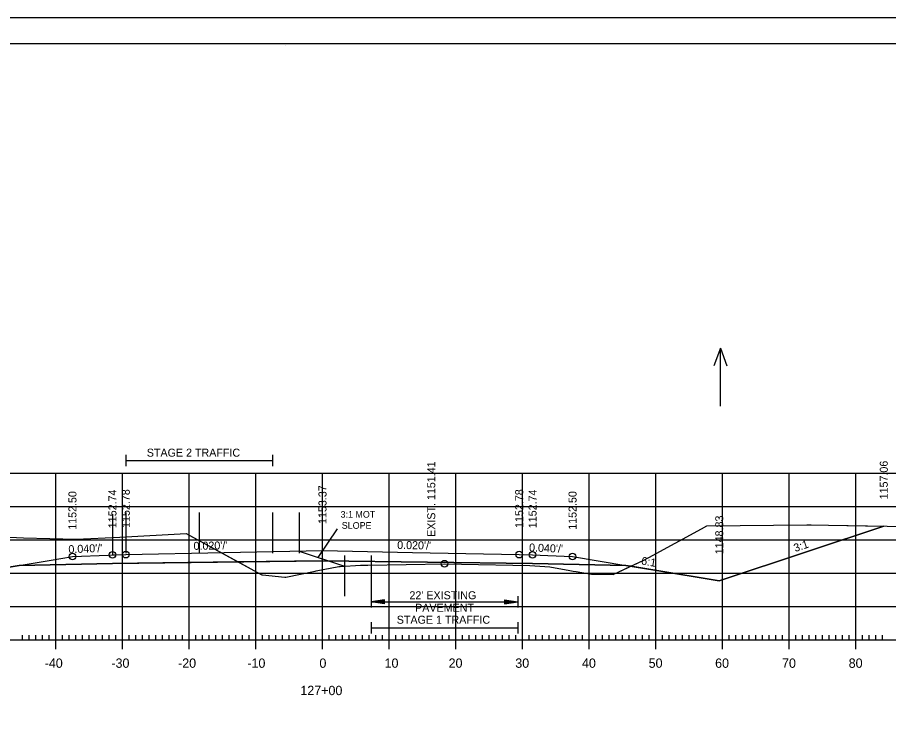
# Model space of a CAD drawing. Extents: x 1322838 to 1324533, y 339903 to 351025.
# Drawn here: x 1323658 to 1323788.6, y 341503.2 to 341609.8 of the extents above; entities that cross this region are included whole.
import ezdxf

# ---------------------------------------------------------------- set-up
doc = ezdxf.new("R2010")
doc.units = 0
for name, color, linetype in [('R_Alt Surface', 7, 'Continuous'), ('R_Axis', 7, 'Continuous'), ('R_Axis Annot', 7, 'Continuous'), ('R_Border', 7, 'Continuous'), ('R_Exist Surface', 7, 'Continuous'), ('R_Fin Surface', 7, 'Continuous'), ('R_Fin Surface Annot', 7, 'Continuous'), ('R_Grid', 7, 'Continuous'), ('R_MOT', 7, 'Continuous'), ('R_No Plot', 7, 'Continuous'), ('R_Water Annot', 7, 'Continuous'), ('R_Xsect Elev', 7, 'Continuous')]:
    doc.layers.add(name, color=color, linetype=linetype)

msp = doc.modelspace()

# ---------------------------------------------------------------- linework, layer by layer
at = {"layer": 'R_Alt Surface'}
msp.add_lwpolyline([(1323658.22, 341527.64), (1323672.22, 341527.92), (1323703.72, 341528.34), (1323735.22, 341527.92), (1323749.21, 341527.64)], dxfattribs=at)
at = {"layer": 'R_Axis'}
for p, q in [((1323658.72, 341516.47), (1323658.72, 341517.17)), ((1323659.72, 341516.47), (1323659.72, 341517.17)), ((1323660.72, 341516.47), (1323660.72, 341517.17)), ((1323661.72, 341516.47), (1323661.72, 341517.17)), ((1323662.72, 341516.47), (1323662.72, 341517.17)), ((1323663.72, 341515.07), (1323663.72, 341517.87)), ((1323664.72, 341516.47), (1323664.72, 341517.17)), ((1323665.72, 341516.47), (1323665.72, 341517.17)), ((1323666.72, 341516.47), (1323666.72, 341517.17)), ((1323667.72, 341516.47), (1323667.72, 341517.17)), ((1323668.72, 341516.47), (1323668.72, 341517.17)), ((1323669.72, 341516.47), (1323669.72, 341517.17)), ((1323670.72, 341516.47), (1323670.72, 341517.17)), ((1323671.72, 341516.47), (1323671.72, 341517.17)), ((1323672.72, 341516.47), (1323672.72, 341517.17)), ((1323673.72, 341515.07), (1323673.72, 341517.87)), ((1323674.72, 341516.47), (1323674.72, 341517.17)), ((1323675.72, 341516.47), (1323675.72, 341517.17)), ((1323676.72, 341516.47), (1323676.72, 341517.17)), ((1323677.72, 341516.47), (1323677.72, 341517.17)), ((1323678.72, 341516.47), (1323678.72, 341517.17)), ((1323679.72, 341516.47), (1323679.72, 341517.17)), ((1323680.72, 341516.47), (1323680.72, 341517.17)), ((1323681.72, 341516.47), (1323681.72, 341517.17)), ((1323682.72, 341516.47), (1323682.72, 341517.17)), ((1323683.72, 341515.07), (1323683.72, 341517.87)), ((1323684.72, 341516.47), (1323684.72, 341517.17)), ((1323685.72, 341516.47), (1323685.72, 341517.17)), ((1323686.72, 341516.47), (1323686.72, 341517.17)), ((1323687.72, 341516.47), (1323687.72, 341517.17)), ((1323688.72, 341516.47), (1323688.72, 341517.17)), ((1323689.72, 341516.47), (1323689.72, 341517.17)), ((1323690.72, 341516.47), (1323690.72, 341517.17)), ((1323691.72, 341516.47), (1323691.72, 341517.17)), ((1323692.72, 341516.47), (1323692.72, 341517.17)), ((1323693.72, 341515.07), (1323693.72, 341517.87)), ((1323694.72, 341516.47), (1323694.72, 341517.17)), ((1323695.72, 341516.47), (1323695.72, 341517.17)), ((1323696.72, 341516.47), (1323696.72, 341517.17)), ((1323697.72, 341516.47), (1323697.72, 341517.17)), ((1323698.72, 341516.47), (1323698.72, 341517.17)), ((1323699.72, 341516.47), (1323699.72, 341517.17)), ((1323700.72, 341516.47), (1323700.72, 341517.17)), ((1323701.72, 341516.47), (1323701.72, 341517.17)), ((1323702.72, 341516.47), (1323702.72, 341517.17)), ((1323703.72, 341515.07), (1323703.72, 341517.87)), ((1323704.72, 341516.47), (1323704.72, 341517.17)), ((1323705.72, 341516.47), (1323705.72, 341517.17)), ((1323706.72, 341516.47), (1323706.72, 341517.17)), ((1323707.72, 341516.47), (1323707.72, 341517.17)), ((1323708.72, 341516.47), (1323708.72, 341517.17)), ((1323709.72, 341516.47), (1323709.72, 341517.17)), ((1323710.72, 341516.47), (1323710.72, 341517.17)), ((1323711.72, 341516.47), (1323711.72, 341517.17)), ((1323712.72, 341516.47), (1323712.72, 341517.17)), ((1323713.72, 341515.07), (1323713.72, 341517.87)), ((1323714.72, 341516.47), (1323714.72, 341517.17)), ((1323715.72, 341516.47), (1323715.72, 341517.17)), ((1323716.72, 341516.47), (1323716.72, 341517.17)), ((1323717.72, 341516.47), (1323717.72, 341517.17)), ((1323718.72, 341516.47), (1323718.72, 341517.17)), ((1323719.72, 341516.47), (1323719.72, 341517.17)), ((1323720.72, 341516.47), (1323720.72, 341517.17)), ((1323721.72, 341516.47), (1323721.72, 341517.17)), ((1323722.72, 341516.47), (1323722.72, 341517.17)), ((1323723.72, 341515.07), (1323723.72, 341517.87)), ((1323724.72, 341516.47), (1323724.72, 341517.17)), ((1323725.72, 341516.47), (1323725.72, 341517.17)), ((1323726.72, 341516.47), (1323726.72, 341517.17)), ((1323727.72, 341516.47), (1323727.72, 341517.17)), ((1323728.72, 341516.47), (1323728.72, 341517.17)), ((1323729.72, 341516.47), (1323729.72, 341517.17)), ((1323730.72, 341516.47), (1323730.72, 341517.17)), ((1323731.72, 341516.47), (1323731.72, 341517.17)), ((1323732.72, 341516.47), (1323732.72, 341517.17)), ((1323733.72, 341515.07), (1323733.72, 341517.87)), ((1323734.72, 341516.47), (1323734.72, 341517.17)), ((1323735.72, 341516.47), (1323735.72, 341517.17)), ((1323736.72, 341516.47), (1323736.72, 341517.17)), ((1323737.72, 341516.47), (1323737.72, 341517.17)), ((1323738.72, 341516.47), (1323738.72, 341517.17)), ((1323739.72, 341516.47), (1323739.72, 341517.17)), ((1323740.72, 341516.47), (1323740.72, 341517.17)), ((1323741.72, 341516.47), (1323741.72, 341517.17)), ((1323742.72, 341516.47), (1323742.72, 341517.17)), ((1323743.72, 341515.07), (1323743.72, 341517.87)), ((1323744.72, 341516.47), (1323744.72, 341517.17)), ((1323745.72, 341516.47), (1323745.72, 341517.17)), ((1323746.72, 341516.47), (1323746.72, 341517.17)), ((1323747.72, 341516.47), (1323747.72, 341517.17)), ((1323748.72, 341516.47), (1323748.72, 341517.17)), ((1323749.72, 341516.47), (1323749.72, 341517.17)), ((1323750.72, 341516.47), (1323750.72, 341517.17)), ((1323751.72, 341516.47), (1323751.72, 341517.17)), ((1323752.72, 341516.47), (1323752.72, 341517.17)), ((1323753.72, 341515.07), (1323753.72, 341517.87)), ((1323754.72, 341516.47), (1323754.72, 341517.17)), ((1323755.72, 341516.47), (1323755.72, 341517.17)), ((1323756.72, 341516.47), (1323756.72, 341517.17)), ((1323757.72, 341516.47), (1323757.72, 341517.17)), ((1323758.72, 341516.47), (1323758.72, 341517.17)), ((1323759.72, 341516.47), (1323759.72, 341517.17)), ((1323760.72, 341516.47), (1323760.72, 341517.17)), ((1323761.72, 341516.47), (1323761.72, 341517.17)), ((1323762.72, 341516.47), (1323762.72, 341517.17)), ((1323763.72, 341515.07), (1323763.72, 341517.87)), ((1323764.72, 341516.47), (1323764.72, 341517.17)), ((1323765.72, 341516.47), (1323765.72, 341517.17)), ((1323766.72, 341516.47), (1323766.72, 341517.17)), ((1323767.72, 341516.47), (1323767.72, 341517.17)), ((1323768.72, 341516.47), (1323768.72, 341517.17)), ((1323769.72, 341516.47), (1323769.72, 341517.17)), ((1323770.72, 341516.47), (1323770.72, 341517.17)), ((1323771.72, 341516.47), (1323771.72, 341517.17)), ((1323772.72, 341516.47), (1323772.72, 341517.17)), ((1323773.72, 341515.07), (1323773.72, 341517.87)), ((1323774.72, 341516.47), (1323774.72, 341517.17)), ((1323775.72, 341516.47), (1323775.72, 341517.17)), ((1323776.72, 341516.47), (1323776.72, 341517.17)), ((1323777.72, 341516.47), (1323777.72, 341517.17)), ((1323778.72, 341516.47), (1323778.72, 341517.17)), ((1323779.72, 341516.47), (1323779.72, 341517.17)), ((1323780.72, 341516.47), (1323780.72, 341517.17)), ((1323781.72, 341516.47), (1323781.72, 341517.17)), ((1323782.72, 341516.47), (1323782.72, 341517.17)), ((1323783.72, 341515.07), (1323783.72, 341517.87)), ((1323784.72, 341516.47), (1323784.72, 341517.17)), ((1323785.72, 341516.47), (1323785.72, 341517.17)), ((1323786.72, 341516.47), (1323786.72, 341517.17)), ((1323787.72, 341516.47), (1323787.72, 341517.17)), ((1323563.72, 341516.47), (1323843.72, 341516.47))]:
    msp.add_line(p, q, dxfattribs=at)
at = {"layer": 'R_Axis Annot'}
for p, q in [((1323674.22, 341544.21), (1323674.22, 341542.5)), ((1323674.22, 341543.35), (1323696.22, 341543.35)), ((1323696.22, 341544.21), (1323696.22, 341542.5)), ((1323711.03, 341523.03), (1323711.03, 341521.32)), ((1323713.03, 341522.48), (1323711.03, 341522.18)), ((1323713.03, 341522.43), (1323711.36, 341522.18)), ((1323713.03, 341522.37), (1323711.71, 341522.18)), ((1323713.03, 341522.32), (1323712.04, 341522.18)), ((1323713.03, 341521.88), (1323713.03, 341522.48)), ((1323731.03, 341522.48), (1323733.03, 341522.18)), ((1323731.03, 341522.48), (1323731.03, 341521.88)), ((1323731.03, 341522.43), (1323732.7, 341522.18)), ((1323731.03, 341522.37), (1323732.35, 341522.18)), ((1323731.03, 341522.32), (1323732.02, 341522.18)), ((1323733.03, 341523.03), (1323733.03, 341521.32)), ((1323713.03, 341521.88), (1323711.03, 341522.18)), ((1323711.03, 341522.18), (1323733.03, 341522.18)), ((1323713.03, 341521.93), (1323711.36, 341522.18)), ((1323713.03, 341521.98), (1323711.71, 341522.18)), ((1323713.03, 341522.03), (1323712.04, 341522.18)), ((1323713.03, 341522.27), (1323712.38, 341522.18)), ((1323713.03, 341522.08), (1323712.38, 341522.18)), ((1323713.03, 341522.22), (1323712.71, 341522.18)), ((1323713.03, 341522.13), (1323712.71, 341522.18)), ((1323731.03, 341522.27), (1323731.68, 341522.18)), ((1323731.03, 341522.22), (1323731.35, 341522.18)), ((1323731.03, 341521.88), (1323733.03, 341522.18)), ((1323731.03, 341522.08), (1323731.68, 341522.18)), ((1323731.03, 341521.98), (1323732.35, 341522.18)), ((1323731.03, 341521.93), (1323732.7, 341522.18)), ((1323731.03, 341522.03), (1323732.02, 341522.18)), ((1323731.03, 341522.13), (1323731.35, 341522.18)), ((1323711.03, 341519.14), (1323711.03, 341517.43)), ((1323733.03, 341519.14), (1323733.03, 341517.43)), ((1323711.03, 341518.29), (1323733.03, 341518.29))]:
    msp.add_line(p, q, dxfattribs=at)
at = {"layer": 'R_Border'}
for p, q in [((1323545.72, 341605.93), (1323861.9, 341605.93)), ((1323698.24, 341605.67), (1323698.24, 341605.67)), ((1323698.24, 341605.67), (1323698.24, 341605.67))]:
    msp.add_line(p, q, dxfattribs=at)
at = {"layer": 'R_Exist Surface'}
msp.add_lwpolyline([(1323655.75, 341531.91), (1323658.9, 341531.77), (1323666.8, 341531.56), (1323673.32, 341531.88), (1323683.27, 341532.41), (1323693.96, 341526.58), (1323694.63, 341526.22), (1323694.7, 341526.22), (1323698.08, 341525.86), (1323698.22, 341525.89), (1323702.63, 341526.79), (1323702.77, 341526.81), (1323706.19, 341527.45), (1323706.36, 341527.46), (1323709.42, 341527.68), (1323710.53, 341527.69), (1323722.03, 341527.88), (1323724.56, 341527.83), (1323734.8, 341527.64), (1323735.54, 341527.58), (1323737.83, 341527.4), (1323740.82, 341526.88), (1323741.32, 341526.79), (1323741.74, 341526.71), (1323744.08, 341526.3), (1323744.6, 341526.33), (1323747.32, 341526.27), (1323751.83, 341528.39), (1323752.67, 341528.81), (1323760.54, 341533.13), (1323761.37, 341533.56), (1323776.37, 341533.7), (1323776.99, 341533.71), (1323779.58, 341533.67), (1323838.34, 341532.68)], dxfattribs=at)
at = {"layer": 'R_Fin Surface'}
msp.add_lwpolyline([(1323628.26, 341530.62), (1323644.22, 341525.3), (1323647.7, 341525.88), (1323658.22, 341527.64), (1323662.74, 341528.39), (1323666.22, 341528.97), (1323671.6, 341529.18), (1323672.22, 341529.21), (1323672.63, 341529.22), (1323674.22, 341529.25), (1323703.72, 341529.84), (1323717.23, 341529.57), (1323733.22, 341529.25), (1323735.22, 341529.21), (1323737.52, 341529.12), (1323741.22, 341528.97), (1323749.21, 341527.64), (1323753.58, 341526.91), (1323763.22, 341525.3), (1323763.22, 341525.3), (1323776.62, 341529.77), (1323787.89, 341533.53)], dxfattribs=at)
at = {"layer": 'R_Grid'}
for p, q in [((1323563.72, 341541.47), (1323843.72, 341541.47)), ((1323663.72, 341516.47), (1323663.72, 341541.47)), ((1323673.72, 341516.47), (1323673.72, 341541.47)), ((1323683.72, 341516.47), (1323683.72, 341541.47)), ((1323693.72, 341516.47), (1323693.72, 341541.47)), ((1323703.72, 341516.47), (1323703.72, 341541.47)), ((1323713.72, 341516.47), (1323713.72, 341541.47)), ((1323723.72, 341516.47), (1323723.72, 341541.47)), ((1323733.72, 341516.47), (1323733.72, 341541.47)), ((1323743.72, 341516.47), (1323743.72, 341541.47)), ((1323753.72, 341516.47), (1323753.72, 341541.47)), ((1323763.72, 341516.47), (1323763.72, 341541.47)), ((1323773.72, 341516.47), (1323773.72, 341541.47)), ((1323783.72, 341516.47), (1323783.72, 341541.47)), ((1323563.72, 341536.47), (1323843.72, 341536.47)), ((1323563.72, 341531.47), (1323843.72, 341531.47)), ((1323563.72, 341526.47), (1323843.72, 341526.47)), ((1323563.72, 341521.47), (1323843.72, 341521.47)), ((1323563.72, 341516.47), (1323843.72, 341516.47))]:
    msp.add_line(p, q, dxfattribs=at)
at = {"layer": 'R_MOT'}
for p, q in [((1323703.05, 341528.82), (1323705.97, 341533.12)), ((1323700.22, 341529.77), (1323707.01, 341527.5))]:
    msp.add_line(p, q, dxfattribs=at)
at = {"layer": 'R_No Plot'}
for p, q in [((1323533.31, 341609.82), (1323866.65, 341609.82)), ((1323674.22, 341535.57), (1323674.22, 341529.47)), ((1323685.22, 341535.57), (1323685.22, 341529.47)), ((1323696.22, 341535.57), (1323696.22, 341529.47)), ((1323700.22, 341535.57), (1323700.22, 341529.47)), ((1323672.22, 341535.32), (1323672.22, 341529.21)), ((1323707.03, 341529.14), (1323707.03, 341523.03)), ((1323711.03, 341529.14), (1323711.03, 341523.03))]:
    msp.add_line(p, q, dxfattribs=at)
for points in [[(1323533.31, 341609.82), (1323866.65, 341609.82), (1323866.65, 341396.49), (1323533.31, 341396.49)], [(1323779.64, 341605.93), (1323799.26, 341605.93), (1323799.26, 341596.05), (1323815.37, 341596.05), (1323838.57, 341596.05), (1323838.57, 341563.38), (1323861.77, 341563.38), (1323861.9, 341400.47), (1323545.72, 341400.47), (1323545.72, 341605.93)], [(1323749.96, 341527.51), (1323751.83, 341528.39), (1323752.67, 341528.81), (1323760.54, 341533.13), (1323761.37, 341533.56), (1323776.37, 341533.7), (1323776.99, 341533.71), (1323779.58, 341533.67), (1323787.89, 341533.53), (1323776.62, 341529.77), (1323763.22, 341525.3), (1323763.22, 341525.3), (1323753.58, 341526.91)], [(1323628.26, 341530.62), (1323639.39, 341531.2), (1323655.75, 341531.91), (1323658.9, 341531.77), (1323666.8, 341531.56), (1323673.32, 341531.88), (1323683.27, 341532.41), (1323691.06, 341528.17), (1323672.22, 341527.92), (1323658.22, 341527.64), (1323647.7, 341525.88), (1323644.22, 341525.3)], [(1323691.06, 341528.17), (1323693.96, 341526.58), (1323694.63, 341526.22), (1323694.7, 341526.22), (1323698.08, 341525.86), (1323698.22, 341525.89), (1323702.63, 341526.79), (1323702.77, 341526.81), (1323706.19, 341527.45), (1323706.36, 341527.46), (1323709.42, 341527.68), (1323710.53, 341527.69), (1323722.03, 341527.88), (1323724.56, 341527.83), (1323734.8, 341527.64), (1323735.54, 341527.58), (1323737.83, 341527.4), (1323740.82, 341526.88), (1323741.32, 341526.79), (1323741.74, 341526.71), (1323744.08, 341526.3), (1323744.6, 341526.33), (1323747.32, 341526.27), (1323749.96, 341527.51), (1323749.21, 341527.64), (1323735.22, 341527.92), (1323703.72, 341528.34)]]:
    msp.add_lwpolyline(points, close=True, dxfattribs=at)
for centre in [(1323666.22, 341528.97), (1323666.22, 341528.97), (1323672.22, 341529.21), (1323672.22, 341529.21), (1323674.22, 341529.25), (1323674.22, 341529.25), (1323733.22, 341529.25), (1323733.22, 341529.25), (1323735.22, 341529.21), (1323735.22, 341529.21), (1323741.22, 341528.97), (1323741.22, 341528.97), (1323722.03, 341527.88)]:
    msp.add_circle(centre, 0.5, dxfattribs=at)
at = {"layer": 'R_Water Annot'}
for p, q in [((1323763.39, 341560.2), (1323762.42, 341557.54)), ((1323763.39, 341551.51), (1323763.39, 341560.2)), ((1323763.39, 341560.2), (1323764.36, 341557.54))]:
    msp.add_line(p, q, dxfattribs=at)

# ---------------------------------------------------------------- texts
at = {"layer": 'R_Axis Annot'}
for s, height, p in [('STAGE 2 TRAFFIC', 1.2, (1323677.37, 341543.94)), ("22' EXISTING ", 1.2, (1323716.76, 341522.55)), ('PAVEMENT', 1.2, (1323717.61, 341520.68)), ('STAGE 1 TRAFFIC', 1.2, (1323714.86, 341518.88)), ('-40', 1.4, (1323662.06, 341512.27)), ('-30', 1.4, (1323672.06, 341512.27)), ('-20', 1.4, (1323682.06, 341512.27)), ('-10', 1.4, (1323692.45, 341512.27)), ('0', 1.4, (1323703.26, 341512.27)), ('10', 1.4, (1323713.03, 341512.27)), ('20', 1.4, (1323722.63, 341512.27)), ('30', 1.4, (1323732.63, 341512.27)), ('40', 1.4, (1323742.63, 341512.27)), ('50', 1.4, (1323752.63, 341512.27)), ('60', 1.4, (1323762.6, 341512.27)), ('70', 1.4, (1323772.63, 341512.27)), ('80', 1.4, (1323782.63, 341512.27)), ('127+00', 1.4, (1323700.4, 341508.17))]:
    msp.add_text(s, height=height, dxfattribs=at).set_placement(p)
at = {"layer": 'R_Fin Surface Annot'}
for s, rotation, p in [('1157.06', 90, (1323788.49, 341537.53)), ('1153.37', 90, (1323704.32, 341533.84)), ('1152.50', 90, (1323666.82, 341532.97)), ('1152.74', 90, (1323672.82, 341533.21)), ('1152.78', 90, (1323674.82, 341533.25)), ('1152.78', 90, (1323733.82, 341533.25)), ('1152.74', 90, (1323735.82, 341533.21)), ('1152.50', 90, (1323741.82, 341532.97)), ('1148.83', 90, (1323763.82, 341529.3)), ("0.040'/'", 2.2906, (1323665.64, 341529.45)), ("0.020'/'", 1.1458, (1323684.39, 341529.95)), ("0.020'/'", 358.8542, (1323714.91, 341530.11)), ("0.040'/'", 357.7094, (1323734.68, 341529.73)), ('3:1', 18.4349, (1323774.61, 341529.63)), ('6:1', 350.5368, (1323751.45, 341527.77))]:
    msp.add_text(s, height=1.2, rotation=rotation, dxfattribs=at).set_placement(p)
at = {"layer": 'R_MOT'}
for s, p in [('3:1 MOT', (1323706.43, 341534.79)), ('SLOPE', (1323706.61, 341533.12))]:
    msp.add_text(s, height=1, dxfattribs=at).set_placement(p)
at = {"layer": 'R_Xsect Elev'}
msp.add_text('EXIST. 1151.41', height=1.2, rotation=90, dxfattribs=at).set_placement((1323720.63, 341531.9))

doc.saveas('drawing.dxf')
